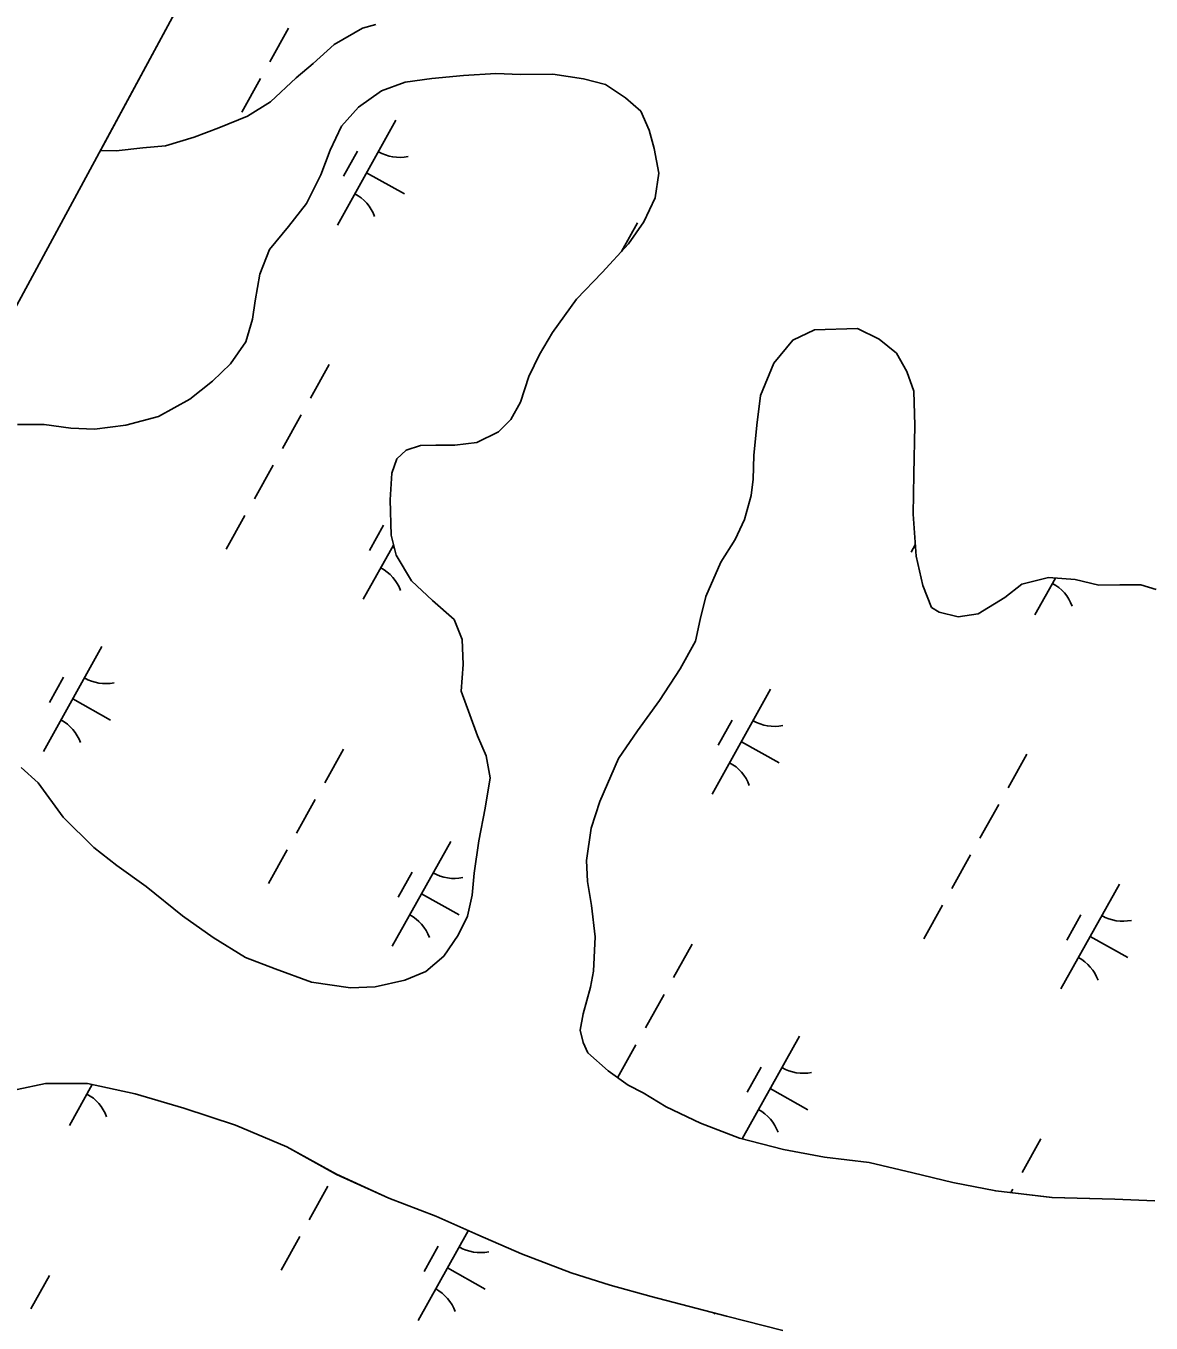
# Model space of a CAD drawing. Extents: x 3923531 to 3943530, y 207391 to 229799.
# Drawn here: x 3932407 to 3932875, y 222954 to 223494 of the extents above; entities that cross this region are included whole.
import ezdxf

# ---------------------------------------------------------------- set-up
doc = ezdxf.new("R2010")
doc.units = 0
for name, color, linetype in [('V-GRID-FRAM', 7, 'Continuous'), ('V-TOPO-SHOR', 7, 'Continuous'), ('V-WETL-SWMP', 7, 'Continuous')]:
    doc.layers.add(name, color=color, linetype=linetype)

msp = doc.modelspace()

# ---------------------------------------------------------------- linework, layer by layer
at = {"layer": 'V-GRID-FRAM'}
msp.add_lwpolyline([(3941569.42, 222286.79), (3934196.47, 209089.08), (3926890.07, 213186.24), (3934009.8, 226348.12), (3941569.42, 222286.79)], dxfattribs=at)
at = {"layer": 'V-TOPO-SHOR'}
for points in [[(3932547.08, 223493.15), (3932535.19, 223486.37), (3932526.48, 223478.41), (3932519.36, 223472.44), (3932508.67, 223462.49), (3932499.17, 223456.52), (3932487.28, 223451.72), (3932476.97, 223447.73), (3932465.08, 223444.13), (3932455.56, 223443.31), (3932444.45, 223442.09), (3932437.93, 223442.27)], [(3932552.63, 223494.75), (3932547.08, 223493.15)], [(3932403.34, 223328.15), (3932414.45, 223328.18), (3932425.56, 223326.62), (3932435.48, 223326.25), (3932448.57, 223327.87), (3932462.05, 223331.48), (3932475.13, 223338.65), (3932484.63, 223346.22), (3932492.15, 223353.38), (3932498.47, 223362.52), (3932501.22, 223372.05), (3932502.39, 223379.59), (3932504.35, 223390.71), (3932508.29, 223401.03), (3932516.2, 223410.58), (3932523.71, 223420.12), (3932529.63, 223432.04), (3932533.57, 223442.36), (3932538.3, 223452.3), (3932545.42, 223460.25), (3932554.93, 223467.02), (3932564.84, 223470.62), (3932575.94, 223472.24), (3932589.03, 223473.46), (3932602.52, 223474.29), (3932612.84, 223473.92), (3932626.33, 223473.96), (3932639.03, 223472.01), (3932648.16, 223469.65), (3932656.51, 223464.12), (3932662.87, 223458.58), (3932666.46, 223450.65), (3932668.46, 223443.12), (3932670.48, 223432.81), (3932668.92, 223422.49), (3932664.18, 223412.56), (3932657.86, 223403.42), (3932646.78, 223391.49), (3932636.1, 223380.35), (3932626.22, 223366.44), (3932620.69, 223357.3), (3932616.35, 223348.16), (3932612.8, 223337.44), (3932608.86, 223330.28), (3932603.71, 223325.11), (3932594.6, 223320.72), (3932585.48, 223319.51), (3932577.54, 223319.49), (3932571.2, 223319.47), (3932565.25, 223317.47), (3932561.29, 223313.89), (3932559.32, 223307.93), (3932558.56, 223296.82), (3932558.99, 223282.14), (3932561, 223273.82), (3932567.38, 223263.12), (3932576.13, 223254.81), (3932585.27, 223246.9), (3932588.47, 223238.58), (3932588.9, 223228.26), (3932588.13, 223217.15), (3932591.73, 223207.24), (3932594.93, 223198.52), (3932598.52, 223190.2), (3932600.13, 223181.08), (3932598.18, 223168.38), (3932595.44, 223154.88), (3932593.49, 223141.39), (3932592.72, 223132.26), (3932590.76, 223123.52), (3932586.81, 223115.58), (3932580.89, 223106.83), (3932573.37, 223100.47), (3932564.65, 223096.87), (3932552.35, 223094.06), (3932542.04, 223093.64), (3932525.77, 223095.97), (3932510.68, 223101.49), (3932498.36, 223106.22), (3932484.85, 223114.51), (3932472.13, 223123.6), (3932457.02, 223135.86), (3932444.7, 223144.56), (3932435.16, 223152.07), (3932422.43, 223164.73), (3932412.07, 223178.99), (3932404.91, 223185.32)], [(3932876.94, 223004.92), (3932860.29, 223005.67), (3932834.12, 223006.39), (3932810.73, 223009.1), (3932792.89, 223012.62), (3932776.23, 223016.54), (3932757.98, 223020.85), (3932739.35, 223023.18), (3932722.29, 223026.31), (3932704.05, 223031.01), (3932687.78, 223037.31), (3932673.49, 223044.01), (3932663.96, 223049.93), (3932657.61, 223053.09), (3932649.27, 223059.01), (3932640.93, 223066.52), (3932638.93, 223070.87), (3932637.73, 223076.02), (3932638.9, 223082.77), (3932642.04, 223093.87), (3932643.21, 223100.61), (3932643.97, 223114.89), (3932642.35, 223127.96), (3932640.73, 223137.87), (3932640.31, 223146.59), (3932642.26, 223160.07), (3932645.8, 223171.18), (3932653.68, 223189.04), (3932661.58, 223200.55), (3932670.66, 223213.26), (3932679.34, 223226.37), (3932685.66, 223237.88), (3932687.61, 223247), (3932689.97, 223256.52), (3932696.27, 223270.81), (3932702.19, 223280.34), (3932706.13, 223288.67), (3932708.88, 223298.59), (3932709.65, 223305.33), (3932710.02, 223315.24), (3932711.18, 223327.93), (3932712.73, 223340.22), (3932718.25, 223353.71), (3932726.15, 223363.24), (3932735.25, 223367.63), (3932753.09, 223368.07), (3932762.22, 223363.74), (3932769.37, 223357.81), (3932773.75, 223350.29), (3932776.55, 223341.97), (3932776.98, 223327.71), (3932776.64, 223307.49), (3932776.29, 223290.84), (3932777.52, 223273.4), (3932780.33, 223261.12), (3932783.92, 223252.01), (3932787.1, 223250.04), (3932795.03, 223248.08), (3932803.35, 223249.29), (3932814.43, 223256.06), (3932821.55, 223261.63), (3932832.64, 223264.43), (3932843.75, 223263.67), (3932853.66, 223261.32), (3932862.38, 223261.34), (3932871.1, 223261.36), (3932877.45, 223259.4)], [(3932403.21, 223051.32), (3932415.11, 223053.73), (3932432.57, 223053.78), (3932452.42, 223049.47), (3932472.67, 223043.57), (3932494.11, 223036.48), (3932515.56, 223027.42), (3932536.22, 223015.96), (3932558.07, 223006.1), (3932577.53, 222998.62), (3932595.01, 222990.73), (3932613.28, 222982.85), (3932633.93, 222974.96), (3932650.21, 222969.85), (3932667.29, 222965.13), (3932698.65, 222956.89), (3932722.08, 222951)]]:
    msp.add_lwpolyline(points, dxfattribs=at)
at = {"layer": 'V-WETL-SWMP'}
for p, q in [((3932437.93, 223442.27), (3932675.23, 223880.96)), ((3932516.28, 223493.17), (3932508.48, 223479.2)), ((3932547.08, 223493.15), (3932535.19, 223486.37)), ((3932552.63, 223494.75), (3932547.08, 223493.15)), ((3932535.19, 223486.37), (3932526.48, 223478.41)), ((3932526.48, 223478.41), (3932519.36, 223472.44)), ((3932589.03, 223473.46), (3932602.52, 223474.29)), ((3932602.52, 223474.29), (3932612.84, 223473.92)), ((3932504.58, 223472.22), (3932496.77, 223458.25)), ((3932519.36, 223472.44), (3932508.67, 223462.49)), ((3932554.93, 223467.02), (3932564.84, 223470.62)), ((3932564.84, 223470.62), (3932575.94, 223472.24)), ((3932575.94, 223472.24), (3932589.03, 223473.46)), ((3932612.84, 223473.92), (3932626.33, 223473.96)), ((3932626.33, 223473.96), (3932639.03, 223472.01)), ((3932639.03, 223472.01), (3932648.16, 223469.65)), ((3932648.16, 223469.65), (3932656.51, 223464.12)), ((3932545.42, 223460.25), (3932554.93, 223467.02)), ((3932656.51, 223464.12), (3932662.87, 223458.58)), ((3932508.67, 223462.49), (3932499.17, 223456.52)), ((3932538.3, 223452.3), (3932545.42, 223460.25)), ((3932662.87, 223458.58), (3932666.46, 223450.66)), ((3932499.17, 223456.52), (3932487.28, 223451.72)), ((3932560.96, 223454.81), (3932536.57, 223411.16)), ((3932476.97, 223447.73), (3932465.08, 223444.13)), ((3932487.28, 223451.72), (3932476.97, 223447.73)), ((3932533.57, 223442.36), (3932538.3, 223452.3)), ((3932666.46, 223450.66), (3932668.46, 223443.12)), ((3932444.45, 223442.09), (3932437.93, 223442.27)), ((3932455.56, 223443.31), (3932444.45, 223442.09)), ((3932465.08, 223444.13), (3932455.56, 223443.31)), ((3932529.63, 223432.04), (3932533.57, 223442.36)), ((3932544.96, 223441.98), (3932539.11, 223431.51)), ((3932668.46, 223443.12), (3932670.48, 223432.81)), ((3932523.71, 223420.12), (3932529.63, 223432.04)), ((3932548.77, 223432.98), (3932564.48, 223424.2)), ((3932670.48, 223432.81), (3932668.92, 223422.49)), ((3932516.2, 223410.58), (3932523.71, 223420.12)), ((3932668.92, 223422.49), (3932664.18, 223412.56)), ((3932508.29, 223401.03), (3932516.2, 223410.58)), ((3932661.5, 223412.05), (3932654.89, 223400.22)), ((3932664.18, 223412.56), (3932657.86, 223403.42)), ((3932504.35, 223390.71), (3932508.29, 223401.03)), ((3932657.86, 223403.42), (3932646.78, 223391.49)), ((3932502.39, 223379.59), (3932504.35, 223390.71)), ((3932646.78, 223391.49), (3932636.1, 223380.35)), ((3932501.22, 223372.05), (3932502.39, 223379.59)), ((3932636.1, 223380.35), (3932626.22, 223366.44)), ((3932498.47, 223362.52), (3932501.22, 223372.05)), ((3932626.22, 223366.44), (3932620.69, 223357.3)), ((3932492.15, 223353.38), (3932498.47, 223362.52)), ((3932620.69, 223357.3), (3932616.35, 223348.16)), ((3932484.63, 223346.22), (3932492.15, 223353.38)), ((3932533.22, 223353.13), (3932525.42, 223339.16)), ((3932475.13, 223338.65), (3932484.63, 223346.22)), ((3932616.35, 223348.16), (3932612.81, 223337.44)), ((3932462.05, 223331.48), (3932475.13, 223338.65)), ((3932612.81, 223337.44), (3932608.86, 223330.28)), ((3932448.57, 223327.87), (3932462.05, 223331.48)), ((3932521.51, 223332.17), (3932513.71, 223318.21)), ((3932608.86, 223330.28), (3932603.71, 223325.11)), ((3932403.34, 223328.15), (3932414.45, 223328.18)), ((3932414.45, 223328.18), (3932425.56, 223326.62)), ((3932425.56, 223326.62), (3932435.48, 223326.25)), ((3932435.48, 223326.25), (3932448.57, 223327.87)), ((3932603.71, 223325.11), (3932594.6, 223320.72)), ((3932565.25, 223317.47), (3932561.29, 223313.89)), ((3932571.19, 223319.47), (3932565.25, 223317.47)), ((3932577.54, 223319.49), (3932571.19, 223319.47)), ((3932585.48, 223319.51), (3932577.54, 223319.49)), ((3932594.6, 223320.72), (3932585.48, 223319.51)), ((3932561.29, 223313.89), (3932559.32, 223307.93)), ((3932509.81, 223311.22), (3932502.01, 223297.25)), ((3932559.32, 223307.93), (3932558.56, 223296.82)), ((3932558.56, 223296.82), (3932558.99, 223282.14)), ((3932498.1, 223290.27), (3932490.3, 223276.3)), ((3932555.77, 223286.21), (3932549.91, 223275.73)), ((3932558.99, 223282.14), (3932561, 223273.82)), ((3932560, 223277.97), (3932547.38, 223255.38)), ((3932559.58, 223277.21), (3932560.28, 223276.82)), ((3932777.19, 223278.08), (3932775.5, 223275.05)), ((3932561, 223273.82), (3932567.38, 223263.12)), ((3932835.56, 223264.23), (3932827, 223248.91)), ((3932567.38, 223263.12), (3932576.13, 223254.81)), ((3932576.13, 223254.81), (3932585.27, 223246.9)), ((3932585.27, 223246.9), (3932588.47, 223238.58)), ((3932588.47, 223238.58), (3932588.9, 223228.26)), ((3932438.57, 223235.72), (3932414.18, 223192.07)), ((3932588.9, 223228.26), (3932588.13, 223217.15)), ((3932422.57, 223222.9), (3932416.71, 223212.42)), ((3932588.13, 223217.15), (3932591.73, 223207.24)), ((3932716.98, 223217.91), (3932692.6, 223174.26)), ((3932426.38, 223213.9), (3932442.09, 223205.12)), ((3932591.73, 223207.24), (3932594.93, 223198.52)), ((3932700.98, 223205.09), (3932695.13, 223194.61)), ((3932594.93, 223198.52), (3932598.52, 223190.2)), ((3932704.79, 223196.09), (3932720.5, 223187.31)), ((3932539.1, 223192.96), (3932531.3, 223179)), ((3932598.52, 223190.2), (3932600.13, 223181.08)), ((3932823.65, 223190.88), (3932815.84, 223176.91)), ((3932412.07, 223178.99), (3932404.91, 223185.32)), ((3932422.43, 223164.73), (3932412.07, 223178.99)), ((3932600.13, 223181.08), (3932598.18, 223168.38)), ((3932527.4, 223172.01), (3932519.59, 223158.04)), ((3932598.18, 223168.38), (3932595.44, 223154.88)), ((3932811.94, 223169.93), (3932804.14, 223155.96)), ((3932435.16, 223152.07), (3932422.43, 223164.73)), ((3932444.7, 223144.56), (3932435.16, 223152.07)), ((3932515.69, 223151.06), (3932507.89, 223137.09)), ((3932583.78, 223154.6), (3932559.4, 223110.95)), ((3932595.44, 223154.88), (3932593.49, 223141.39)), ((3932800.24, 223148.97), (3932792.43, 223135.01)), ((3932457.02, 223135.86), (3932444.7, 223144.56)), ((3932567.78, 223141.77), (3932561.93, 223131.3)), ((3932593.49, 223141.39), (3932592.72, 223132.26)), ((3932472.13, 223123.6), (3932457.02, 223135.86)), ((3932862.2, 223136.79), (3932837.81, 223093.14)), ((3932571.59, 223132.77), (3932587.3, 223123.99)), ((3932592.72, 223132.26), (3932590.76, 223123.52)), ((3932484.85, 223114.51), (3932472.13, 223123.6)), ((3932590.76, 223123.52), (3932586.82, 223115.58)), ((3932788.53, 223128.02), (3932780.73, 223114.05)), ((3932846.19, 223123.96), (3932840.34, 223113.49)), ((3932498.36, 223106.22), (3932484.85, 223114.51)), ((3932586.82, 223115.58), (3932580.89, 223106.83)), ((3932850, 223114.96), (3932865.72, 223106.18)), ((3932580.89, 223106.83), (3932573.37, 223100.47)), ((3932684.32, 223111.84), (3932676.51, 223097.87)), ((3932510.68, 223101.49), (3932498.36, 223106.22)), ((3932525.77, 223095.97), (3932510.68, 223101.49)), ((3932564.65, 223096.87), (3932552.36, 223094.06)), ((3932573.37, 223100.47), (3932564.65, 223096.87)), ((3932542.04, 223093.64), (3932525.77, 223095.97)), ((3932552.36, 223094.06), (3932542.04, 223093.64)), ((3932672.61, 223090.89), (3932664.81, 223076.92)), ((3932660.91, 223069.93), (3932653.23, 223056.2)), ((3932729, 223073.47), (3932705.12, 223030.74)), ((3932712.99, 223060.65), (3932707.14, 223050.17)), ((3932403.21, 223051.32), (3932415.11, 223053.73)), ((3932415.11, 223053.73), (3932432.57, 223053.78)), ((3932434.52, 223053.35), (3932424.99, 223036.3)), ((3932432.57, 223053.78), (3932452.42, 223049.47)), ((3932452.42, 223049.47), (3932472.67, 223043.57)), ((3932716.8, 223051.65), (3932732.52, 223042.87)), ((3932472.67, 223043.57), (3932494.11, 223036.49)), ((3932494.11, 223036.49), (3932515.56, 223027.42)), ((3932515.56, 223027.42), (3932536.22, 223015.97)), ((3932829.53, 223030.71), (3932821.73, 223016.75)), ((3932536.22, 223015.97), (3932558.07, 223006.11)), ((3932532.63, 223011.01), (3932524.83, 222997.04)), ((3932817.83, 223009.76), (3932817.05, 223008.37)), ((3932558.07, 223006.11), (3932577.53, 222998.62)), ((3932577.53, 222998.62), (3932595.01, 222990.73)), ((3932520.92, 222990.06), (3932513.12, 222976.09)), ((3932591.06, 222992.51), (3932570.2, 222955.17)), ((3932595.01, 222990.73), (3932613.28, 222982.85)), ((3932578.59, 222986), (3932572.73, 222975.52)), ((3932613.28, 222982.85), (3932633.93, 222974.97)), ((3932416.71, 222973.88), (3932408.91, 222959.91)), ((3932582.4, 222977), (3932598.11, 222968.22)), ((3932633.93, 222974.97), (3932650.21, 222969.85)), ((3932650.21, 222969.85), (3932667.29, 222965.14)), ((3932667.29, 222965.14), (3932698.65, 222956.89)), ((3932693.66, 222958.2), (3932693.45, 222957.82)), ((3932698.65, 222956.89), (3932722.08, 222951))]:
    msp.add_line(p, q, dxfattribs=at)
msp.add_lwpolyline([(3932876.94, 223004.92), (3932860.29, 223005.67), (3932834.13, 223006.39), (3932810.73, 223009.1), (3932792.89, 223012.62), (3932776.23, 223016.54), (3932757.98, 223020.85), (3932739.35, 223023.18), (3932722.29, 223026.31), (3932704.05, 223031.01), (3932687.78, 223037.31), (3932673.49, 223044.01), (3932663.96, 223049.93), (3932657.61, 223053.09), (3932649.27, 223059.01), (3932640.93, 223066.52), (3932638.93, 223070.88), (3932637.73, 223076.02), (3932638.9, 223082.77), (3932642.04, 223093.87), (3932643.21, 223100.61), (3932643.97, 223114.89), (3932642.35, 223127.96), (3932640.73, 223137.87), (3932640.31, 223146.59), (3932642.26, 223160.07), (3932645.8, 223171.18), (3932653.68, 223189.04), (3932661.58, 223200.55), (3932670.66, 223213.26), (3932679.34, 223226.37), (3932685.66, 223237.88), (3932687.61, 223247), (3932689.97, 223256.52), (3932696.27, 223270.81), (3932702.19, 223280.33), (3932706.13, 223288.67), (3932708.88, 223298.59), (3932709.65, 223305.33), (3932710.02, 223315.24), (3932711.18, 223327.93), (3932712.73, 223340.22), (3932718.25, 223353.71), (3932726.15, 223363.24), (3932735.25, 223367.63), (3932753.09, 223368.07), (3932762.22, 223363.74), (3932769.37, 223357.81), (3932773.75, 223350.29), (3932776.54, 223341.97), (3932776.98, 223327.71), (3932776.64, 223307.49), (3932776.29, 223290.84), (3932777.52, 223273.4), (3932780.33, 223261.12), (3932783.92, 223252.01), (3932787.1, 223250.04), (3932795.03, 223248.08), (3932803.35, 223249.29), (3932814.43, 223256.06), (3932821.55, 223261.63), (3932832.64, 223264.43), (3932843.74, 223263.67), (3932853.66, 223261.32), (3932862.38, 223261.34), (3932871.1, 223261.36), (3932877.45, 223259.4)], dxfattribs=at)
for centre, start, end in [((3932562.45, 223456.98), 240.0381, 281.5817), ((3932535.5, 223408.75), 20.0381, 61.5817), ((3932546.31, 223252.98), 20.0381, 61.5817), ((3932825.93, 223246.5), 20.0381, 61.5817), ((3932440.05, 223237.89), 240.0381, 281.5817), ((3932413.11, 223189.67), 20.0381, 61.5817), ((3932718.47, 223220.08), 240.0381, 281.5817), ((3932691.53, 223171.86), 20.0381, 61.5817), ((3932585.27, 223156.77), 240.0381, 281.5817), ((3932558.32, 223108.54), 20.0381, 61.5817), ((3932863.68, 223138.96), 240.0381, 281.5817), ((3932836.74, 223090.73), 20.0381, 61.5817), ((3932730.48, 223075.65), 240.0381, 281.5817), ((3932423.92, 223033.89), 20.0381, 61.5817), ((3932703.54, 223027.42), 20.0381, 61.5817), ((3932596.07, 223001), 240.0381, 281.5817), ((3932569.13, 222952.77), 20.0381, 61.5817)]:
    msp.add_arc(centre, 17.62, start, end, dxfattribs=at)

doc.saveas('drawing.dxf')
